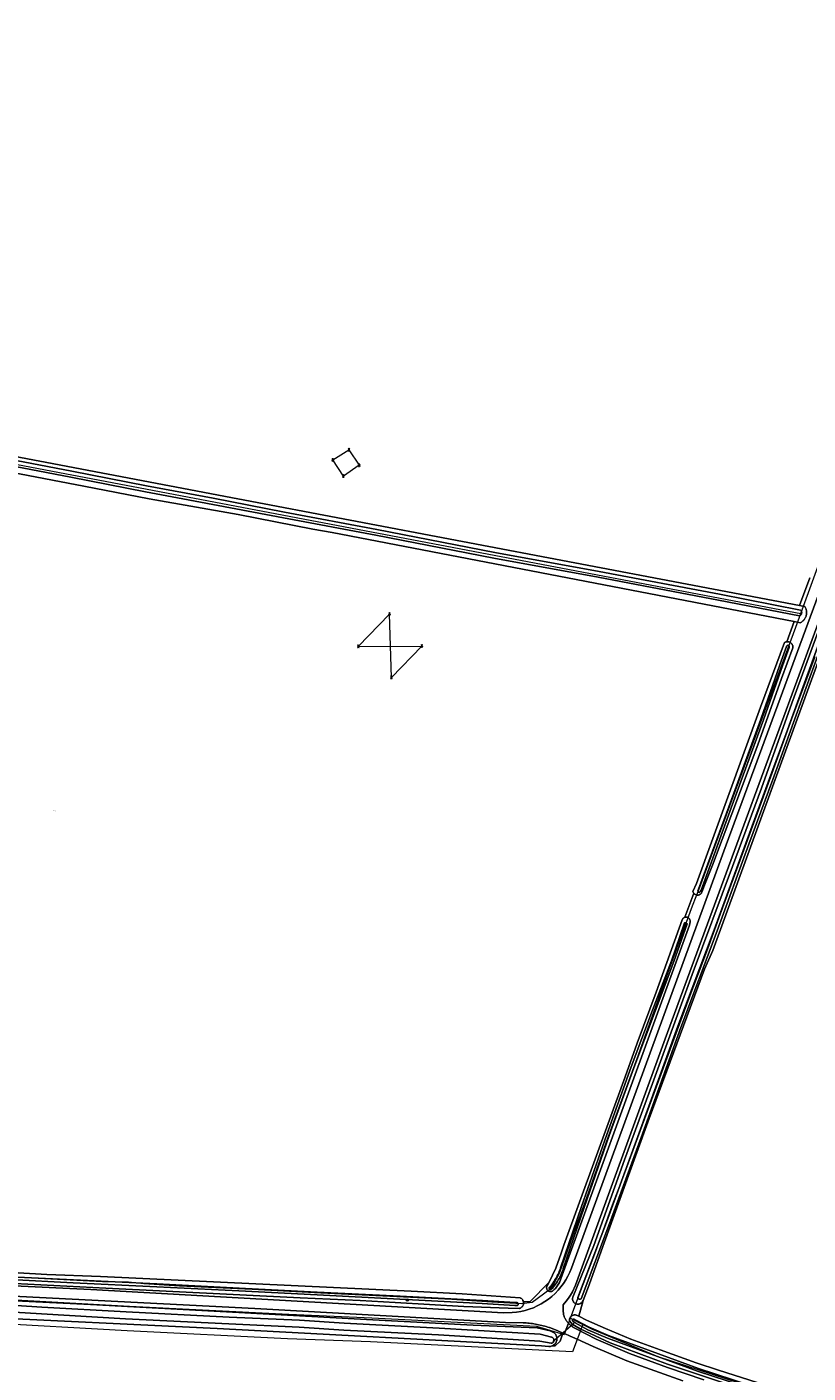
# Model space of a CAD drawing. Header units: metres. Extents: x 250001 to 257773, y 598992 to 609118.
# Tile 387 of 656: x 251454 to 251735, y 603685 to 604170. Entities that reach past the tile are written whole.
import ezdxf
from ezdxf.enums import TextEntityAlignment as Align
from ezdxf.lldxf.tags import DXFTag

# ---------------------------------------------------------------- set-up
doc = ezdxf.new("R2010")
doc.units = ezdxf.units.M
for name, color, linetype, lineweight in [('B-WE-GR-BOOM-S', 252, 'Continuous', 25), ('B-WE-GR-BOUWLAND-GV', 252, 'Continuous', 13), ('B-WE-GR-GROENVOORZIENING-GV', 252, 'Continuous', 18), ('B-WE-IE-MEUBILAIR_WEGMEUBILAIR_HOOGSPANNINGSMAST-G', 252, 'Continuous', 18), ('B-WE-IE-MEUBILAIR_WEGMEUBILAIR_HOOGSPANNINGSMAST-S', 252, 'Continuous', 25), ('B-WE-KG-GRENS_PERCEEL-G', 150, 'KG-PERCEEL', 18), ('B-WE-KG-GRENS_PERCEEL-S', 150, 'Continuous', 25), ('B-WE-KW-KUNSTWERK_DUIKER-G', 252, 'Continuous', 18), ('B-WE-OG-WATER-GV', 252, 'Continuous', 18), ('B-WE-OG-WATER_SLOOT-GV', 252, 'Continuous', 18), ('B-WE-VH-VERHARDING_GESLOTEN-GV', 252, 'Continuous', 18), ('X-XX-AL-REFERENTIE-G', 7, 'Continuous', 18)]:
    doc.layers.add(name, color=color, linetype=linetype, lineweight=lineweight)
doc.styles.add('NLCS-ISO', font='NLCS-ISO.ttf')
doc.styles.get("Standard").update_dxf_attribs({"font": 'NLCS-ISO.ttf'})
tags = doc.linetypes.add('KG-PERCEEL', pattern='A,5.5,-2,["P",Standard,S=1.8,R=0,X=-0.5,Y=-0.9],-2,5.5,-2,[5,NLCS.SHX,S=0.75,R=0,X=0,Y=0],-2', length=19).pattern_tags.tags
tags[6] = DXFTag(74, 10)

# ---------------------------------------------------------------- blocks, each defined once
blk = doc.blocks.new('SKG-PERCEELNUMMER-SO')
at = {"style": 'NLCS-ISO', "oblique": 10, "flags": 1}
blk.add_attdef('GEMEENTECODE', text='', height=1.8, dxfattribs=at).set_placement((0, 2.6), align=Align.MIDDLE_CENTER)
at = {"style": 'NLCS-ISO', "oblique": 10}
blk.add_attdef('SECTIE', text='', height=1.8, dxfattribs=at).set_placement((-0.5, 0), align=Align.MIDDLE_RIGHT)
blk.add_attdef('PERCEELNUMMER', text='', height=1.8, dxfattribs=at).set_placement((0.5, 0), align=Align.MIDDLE_LEFT)
blk = doc.blocks.new('BS2021-132-Xref-KAD-20210617')
at = {"layer": 'B-WE-KG-GRENS_PERCEEL-G', "flags": 128}
for points in [[(251732.555, 603958.685), (251741.937, 603984.312), (251754.421, 604017.312), (251758.828, 604028.5), (251761.218, 604035), (251763.906, 604041.625), (251768.968, 604055.625), (251775.734, 604074), (251784.921, 604098.687), (251794.343, 604124.5), (251807.312, 604160.25), (251817.14, 604187.625), (251824.156, 604207.125), (251830.843, 604225.875), (251833.906, 604234.812), (251835.828, 604241.062), (251838.876, 604249.101), (251841.094, 604254.998), (251846.417, 604268.711), (251855.396, 604292.173), (251864.446, 604315.643), (251878.948, 604353.73), (251883.968, 604366.807), (251891.49, 604386.363), (251898.174, 604403.553), (251910.873, 604433.13), (251935.261, 604418.296), (251991.586, 604382.773)], [(251318.063, 604037.563), (251732.555, 603958.685)], [(251392.79, 603722.314), (251399.609, 603721.875), (251422.187, 603720.75), (251453.328, 603719.562), (251481.203, 603718.125), (251490.562, 603718), (251496.046, 603717.312), (251508.875, 603716.562), (251535.125, 603715.375), (251559.734, 603714.062), (251606.937, 603711.687), (251621.281, 603710.75), (251632.125, 603710.125), (251635.828, 603710.687), (251642.218, 603715.375), (251643.453, 603716.75), (251645.656, 603721.062), (251650.984, 603735.875), (251655.5, 603748.312), (251663.203, 603770.125), (251673.609, 603798.437), (251685.343, 603830.875), (251693.546, 603853.375), (251696.156, 603860.125), (251703.718, 603880.625), (251716.666, 603915.681), (251730.75, 603953.75), (251732.555, 603958.685)], [(251649.599, 603704.859), (251653.406, 603714.812), (251658.781, 603729.062), (251664.812, 603745.75), (251668.89, 603756.25), (251692.375, 603820.125), (251699.031, 603837.937), (251703.687, 603850.5), (251710.859, 603870.125), (251721.765, 603899.812), (251729.296, 603920.687), (251737.689, 603943.183)], [(251241.986, 603708.79), (251241.991, 603708.828), (251242.633, 603711.115), (251243.435, 603712.52), (251248.285, 603719.54), (251251.7, 603720.393), (251254.431, 603720.849), (251258.811, 603720.849), (251306.036, 603718.363), (251373.049, 603715.013), (251439.19, 603712.101), (251490.923, 603709.18), (251548.269, 603706.271), (251578.1, 603704.991), (251637.439, 603702.001), (251647.346, 603698.97), (251649.599, 603704.859)], [(251650.317, 603692.742), (251577.699, 603696.401), (251547.849, 603697.382), (251490.135, 603700.308), (251438.701, 603703.213), (251372.715, 603706.118), (251305.53, 603709.477), (251258.571, 603711.949), (251255.176, 603711.949), (251253.489, 603711.668), (251241.986, 603708.79)], [(251649.599, 603704.859), (251654.095, 603702.621)], [(251654.095, 603702.621), (251650.317, 603692.742)], [(251654.095, 603702.621), (251657.446, 603700.954), (251681.055, 603691.071), (251724.978, 603676.796), (251762.862, 603665.266), (251834.303, 603641.962)]]:
    blk.add_lwpolyline(points, dxfattribs=at)
at = {"layer": 'B-WE-KG-GRENS_PERCEEL-S', "xscale": 0.2, "yscale": 0.2, "zscale": 0.2}
blk.add_blockref('SKG-PERCEELNUMMER-SO', (251463.782, 603887.5), dxfattribs=at).add_auto_attribs({'PERCEELNUMMER': '42', 'SECTIE': 'M'})
blk = doc.blocks.new('SKL-ET_HS_MAST-SO')
for p, q in [((0, 2.1), (-1.4, 1.8)), ((-1.4, 1.8), (-1.4, 1.6)), ((-1.4, 1.6), (0, 1.6)), ((0, 1.3), (-1.4, 1)), ((-1.4, 1), (-1.4, 0.9)), ((-1.4, 0.9), (0, 0.9)), ((-0.4, -0.4), (-0.1, 0.9)), ((0, 0), (-0.4, -0.4)), ((0, 0.5), (-0.2, 0.7)), ((0, 0.5), (-0.2, 0.3)), ((0, 0), (-0.2, 0.3)), ((-0.1, 0.9), (-0.1, 2)), ((0, 2.1), (1.4, 1.8)), ((1.4, 1.6), (0, 1.6)), ((0, 1.3), (1.4, 1)), ((1.4, 0.9), (0, 0.9)), ((0, 0.5), (0.2, 0.7)), ((0, 0.5), (0.2, 0.3)), ((0, 0), (0.2, 0.3)), ((0, 0), (0.4, -0.4)), ((0.1, 0.9), (0.1, 2)), ((0.4, -0.4), (0.1, 0.9)), ((1.4, 1.8), (1.4, 1.6)), ((1.4, 1), (1.4, 0.9)), ((-1, -1.8), (-0.4, -0.4)), ((-1, -1.8), (0, -0.8)), ((0, -0.8), (-0.4, -0.4)), ((0, -0.8), (0.4, -0.4)), ((1, -1.8), (0, -0.8)), ((1, -1.8), (0.4, -0.4))]:
    blk.add_line(p, q)
for points in [[(-1.4, -2), (-0.7, -2), (-0.7, -1.8), (-1.4, -1.8)], [(1.4, -2), (0.7, -2), (0.7, -1.8), (1.4, -1.8)]]:
    blk.add_lwpolyline(points, close=True)
blk = doc.blocks.new('SGR-BOOM_01-SO')
at = {"linetype": 'ByBlock', "lineweight": 18}
h = blk.add_hatch(color=0, dxfattribs=at)
h.dxf.hatch_style = 1
edge = h.paths.add_edge_path()
edge.add_arc((0, 0), 0.25, 0, 360)
at = {"color": 0, "linetype": 'ByBlock', "lineweight": 18}
for radius in [2, 0.25]:
    blk.add_circle((0, 0), radius, dxfattribs=at)
blk = doc.blocks.new('BS2021-132-Xref-BGT-GRIJS-20210617-aangepast')
at = {"layer": 'B-WE-GR-BOUWLAND-GV', "flags": 128}
for points in [[(251318.567, 604040.215), (251529.892, 604000), (251732.042, 603961.597), (251735.754, 603971.495)], [(251405.37, 603723.795), (251461.139, 603720.601), (251480.486, 603719.916), (251592.36, 603714.6), (251610.716, 603713.68), (251631.512, 603712.22), (251631.676, 603712.144), (251631.832, 603712.055), (251631.98, 603711.951), (251632.246, 603711.708), (251632.361, 603711.569), (251632.464, 603711.421), (251632.553, 603711.265), (251632.685, 603710.94), (251635.065, 603710.741), (251641.968, 603717.831), (251644.375, 603722.835), (251646.293, 603728.299), (251647.249, 603731.16), (251669.345, 603791.843), (251673.645, 603803.927), (251680.535, 603822.268), (251689.888, 603848.371), (251689.946, 603848.512), (251690.018, 603848.646), (251690.104, 603848.772), (251690.202, 603848.889), (251690.312, 603848.994), (251690.433, 603849.087), (251690.562, 603849.167), (251690.7, 603849.234), (251690.797, 603849.269), (251694.012, 603857.959), (251693.895, 603858.13), (251693.823, 603858.278), (251693.767, 603858.432), (251693.725, 603858.591), (251694.945, 603861.448), (251718.097, 603924.895), (251726.738, 603948.247), (251726.87, 603948.315), (251727.036, 603948.383), (251727.208, 603948.435), (251727.383, 603948.473), (251727.497, 603948.487), (251730.181, 603955.741), (251563.808, 603987.872), (251556.852, 603989.085), (251530.067, 603994.279), (251497.961, 604000), (251474.536, 604004.528), (251448.815, 604009.401)], [(251747.614, 603965.43), (251700.886, 603837.356), (251697.863, 603830.542), (251677.944, 603776.838), (251673.108, 603763.224), (251665.364, 603741.93), (251660.635, 603729.043), (251656.322, 603716.838), (251654.267, 603711.232), (251652.706, 603705.566), (251655.41, 603704.181), (251662.302, 603701.146), (251671.32, 603697.367), (251681.925, 603693.534), (251694.905, 603688.813), (251702.964, 603686.17), (251794.405, 603656.994)], [(251690.136, 603682.282), (251669.911, 603689.549), (251657.791, 603694.668), (251652.091, 603697.266), (251649.572, 603698.378), (251647.474, 603699.304), (251646.942, 603699.539), (251645.947, 603696.553), (251644.1, 603694.874), (251643.125, 603694.93), (251643.098, 603694.917), (251642.7, 603694.782), (251642.495, 603694.738), (251642.287, 603694.709), (251642.077, 603694.697), (251641.867, 603694.7), (251639.198, 603694.964), (251522.444, 603701.118), (251432.434, 603705.539)]]:
    blk.add_lwpolyline(points, dxfattribs=at)
at = {"layer": 'B-WE-GR-GROENVOORZIENING-GV', "flags": 128}
for points in [[(251735.754, 603971.495), (251732.042, 603961.597), (251734.028, 603961.22), (251734.157, 603960.998), (251734.272, 603960.768), (251734.373, 603960.532), (251734.458, 603960.29), (251734.529, 603960.043), (251734.584, 603959.793), (251734.623, 603959.539), (251734.646, 603959.283), (251734.653, 603959.027), (251734.644, 603958.77), (251734.62, 603958.515), (251734.579, 603958.261), (251734.523, 603958.011), (251734.451, 603957.764), (251734.364, 603957.523), (251734.263, 603957.287), (251734.146, 603957.058), (251734.016, 603956.837), (251733.872, 603956.625), (251733.715, 603956.422), (251733.546, 603956.229), (251733.365, 603956.046), (251733.173, 603955.876), (251732.971, 603955.718), (251732.76, 603955.572), (251732.54, 603955.44), (251732.322, 603955.327), (251730.181, 603955.741), (251727.497, 603948.487), (251727.562, 603948.494), (251727.741, 603948.5), (251728.098, 603948.463), (251728.273, 603948.421), (251728.443, 603948.364), (251728.607, 603948.292), (251728.764, 603948.205), (251728.913, 603948.105), (251729.053, 603947.992), (251729.182, 603947.867), (251729.299, 603947.731), (251729.404, 603947.585), (251729.495, 603947.43), (251729.572, 603947.268), (251729.635, 603947.1), (251729.682, 603946.926), (251729.713, 603946.75), (251729.729, 603946.571), (251729.729, 603946.391), (251729.727, 603946.355), (251725.639, 603935.224), (251717.094, 603911.365), (251707.755, 603886.533), (251700.758, 603868.068), (251697.894, 603860.78), (251696.954, 603858.352), (251696.925, 603858.278), (251696.854, 603858.131), (251696.768, 603857.99), (251696.67, 603857.859), (251696.559, 603857.738), (251696.437, 603857.629), (251696.304, 603857.532), (251696.015, 603857.378), (251695.86, 603857.323), (251695.701, 603857.284), (251695.538, 603857.26), (251695.375, 603857.252), (251695.211, 603857.26), (251695.048, 603857.284), (251694.889, 603857.323), (251694.734, 603857.378), (251694.586, 603857.448), (251694.445, 603857.532), (251694.312, 603857.629), (251694.19, 603857.738), (251694.079, 603857.859), (251694.012, 603857.959), (251690.797, 603849.269), (251690.843, 603849.285), (251690.991, 603849.321), (251691.142, 603849.342), (251691.295, 603849.346), (251691.446, 603849.335), (251691.596, 603849.308), (251691.742, 603849.265), (251691.883, 603849.207), (251692.017, 603849.135), (251692.143, 603849.049), (251692.259, 603848.95), (251692.364, 603848.84), (251692.457, 603848.719), (251692.536, 603848.589), (251692.602, 603848.452), (251692.653, 603848.308), (251692.688, 603848.16), (251692.708, 603848.009), (251692.712, 603847.857), (251692.7, 603847.705), (251692.677, 603847.576), (251692.436, 603846.369), (251656.124, 603746.43), (251645.658, 603717.738), (251644.2, 603715.606), (251644.078, 603715.479), (251643.786, 603715.197), (251643.483, 603714.927), (251643.17, 603714.669), (251643.067, 603714.588), (251642.929, 603714.53), (251642.785, 603714.487), (251642.639, 603714.46), (251642.489, 603714.449), (251642.34, 603714.453), (251642.192, 603714.474), (251642.047, 603714.51), (251641.907, 603714.561), (251641.773, 603714.628), (251641.646, 603714.708), (251641.53, 603714.801), (251641.423, 603714.906), (251641.329, 603715.022), (251641.247, 603715.147), (251641.18, 603715.28), (251641.127, 603715.42), (251641.089, 603715.565), (251641.067, 603715.713), (251641.06, 603715.862), (251641.07, 603716.011), (251641.096, 603716.158), (251641.137, 603716.302), (251641.193, 603716.441), (251641.264, 603716.572), (251641.336, 603716.679), (251641.902, 603717.692), (251641.968, 603717.831), (251635.065, 603710.741), (251632.685, 603710.94), (251632.688, 603710.931), (251632.733, 603710.756), (251632.762, 603710.578), (251632.776, 603710.398), (251632.773, 603710.218), (251632.755, 603710.039), (251632.72, 603709.862), (251632.67, 603709.689), (251632.605, 603709.521), (251632.525, 603709.359), (251632.432, 603709.205), (251632.325, 603709.06), (251632.205, 603708.925), (251632.074, 603708.801), (251631.933, 603708.689), (251631.782, 603708.59), (251631.623, 603708.505), (251631.457, 603708.434), (251631.286, 603708.379), (251631.198, 603708.356), (251627.248, 603708.487), (251611.219, 603709.141), (251586.554, 603710.538), (251573.889, 603711.277), (251552.372, 603712.161), (251482.392, 603715.745), (251398.046, 603720.045)], [(251394.043, 603719.167), (251477.03, 603715.236), (251625.56, 603706.852), (251628.69, 603706.875), (251630.247, 603707.037), (251631.791, 603707.297), (251633.316, 603707.656), (251634.814, 603708.111), (251636.28, 603708.66), (251637.708, 603709.303), (251639.092, 603710.034), (251640.427, 603710.853), (251641.707, 603711.755), (251642.927, 603712.737), (251644.081, 603713.795), (251645.166, 603714.925), (251646.176, 603716.121), (251647.108, 603717.379), (251647.958, 603718.695), (251648.722, 603720.061), (251649.397, 603721.474), (251649.981, 603722.927), (251704.82, 603873.103), (251751.599, 604000)], [(251743.862, 603968.917), (251712.095, 603882.434), (251683.757, 603805.46), (251651.393, 603716.818), (251650.313, 603714.362), (251649.658, 603713.191), (251648.929, 603712.064), (251648.131, 603710.986), (251647.04, 603709.695), (251647.036, 603709.655), (251647.01, 603709.341), (251646.992, 603709.027), (251646.981, 603708.712), (251646.979, 603708.397), (251646.985, 603708.082), (251646.999, 603707.768), (251647.02, 603707.454), (251647.05, 603707.14), (251647.087, 603706.828), (251647.133, 603706.516), (251647.187, 603706.206), (251647.248, 603705.897), (251647.317, 603705.59), (251647.393, 603705.408), (251647.5, 603705.172), (251647.614, 603704.938), (251647.735, 603704.709), (251647.863, 603704.483), (251647.998, 603704.261), (251648.14, 603704.044), (251648.288, 603703.831), (251648.443, 603703.623), (251648.605, 603703.419), (251648.772, 603703.221), (251648.913, 603703.065), (251648.946, 603703.028), (251649.125, 603702.84), (251649.31, 603702.658), (251649.501, 603702.482), (251649.697, 603702.312), (251649.898, 603702.148), (251650.104, 603701.99), (251650.315, 603701.838), (251650.53, 603701.693), (251650.75, 603701.555), (251650.974, 603701.424), (251651.201, 603701.299), (251651.433, 603701.182), (251658.837, 603697.349), (251670.883, 603692.132), (251684.538, 603687.132), (251697.663, 603682.676)], [(251711.939, 603679.247), (251684.55, 603688.289), (251663.943, 603696.045), (251653.165, 603701.083), (251650.279, 603702.743), (251649.247, 603703.889), (251649.237, 603704.066), (251649.243, 603704.244), (251649.302, 603704.593), (251649.355, 603704.763), (251649.423, 603704.926), (251649.506, 603705.084), (251649.711, 603705.372), (251649.833, 603705.501), (251649.965, 603705.619), (251650.108, 603705.725), (251650.259, 603705.817), (251650.418, 603705.895), (251650.584, 603705.958), (251650.755, 603706.007), (251650.929, 603706.039), (251651.106, 603706.056), (251651.283, 603706.057), (251651.459, 603706.042), (251651.634, 603706.011), (251651.805, 603705.965), (251651.819, 603705.96), (251652.706, 603705.566), (251654.267, 603711.232), (251653.884, 603710.694), (251653.638, 603710.438), (251653.499, 603710.327), (251653.351, 603710.229), (251653.03, 603710.075), (251652.861, 603710.02), (251652.688, 603709.981), (251652.512, 603709.957), (251652.334, 603709.95), (251652.156, 603709.958), (251651.98, 603709.982), (251651.807, 603710.022), (251651.637, 603710.077), (251651.474, 603710.147), (251651.318, 603710.232), (251651.17, 603710.33), (251651.031, 603710.441), (251650.903, 603710.564), (251650.786, 603710.699), (251650.682, 603710.843), (251650.591, 603710.995), (251650.515, 603711.156), (251650.453, 603711.322), (251650.406, 603711.494), (251650.376, 603711.669), (251650.36, 603711.846), (251650.36, 603712), (251650.466, 603712.475), (251658.093, 603731.088), (251669.1, 603761.901), (251679.143, 603789.424), (251693.485, 603828.715), (251707.928, 603867.555), (251718.41, 603895.724), (251729.284, 603926.398), (251742.482, 603962.303)], [(251432.67, 603711.998), (251476.839, 603709.829), (251525.799, 603707.173), (251576.244, 603704.442), (251614.642, 603702.353), (251637.63, 603701.373), (251642.325, 603700.334), (251643.725, 603699.635), (251643.763, 603699.604), (251643.92, 603699.465), (251644.067, 603699.314), (251644.201, 603699.153), (251644.323, 603698.981), (251644.432, 603698.801), (251644.526, 603698.613), (251644.606, 603698.419), (251644.672, 603698.219), (251644.721, 603698.014), (251644.755, 603697.807), (251644.773, 603697.597), (251644.776, 603697.387), (251644.762, 603697.177), (251644.733, 603696.969), (251644.687, 603696.763), (251644.627, 603696.562), (251644.551, 603696.366), (251644.46, 603696.176), (251644.356, 603695.994), (251644.238, 603695.82), (251644.106, 603695.655), (251643.963, 603695.501), (251643.644, 603695.228), (251643.47, 603695.111), (251643.288, 603695.007), (251643.125, 603694.93), (251644.1, 603694.874), (251645.947, 603696.553), (251646.942, 603699.539), (251644.824, 603700.474), (251642.083, 603701.519), (251642.019, 603701.539), (251641.477, 603701.702), (251640.932, 603701.858), (251640.384, 603702.006), (251639.835, 603702.146), (251639.284, 603702.278), (251638.731, 603702.403), (251638.177, 603702.519), (251637.62, 603702.628), (251637.063, 603702.729), (251636.503, 603702.823), (251635.943, 603702.908), (251635.382, 603702.985), (251634.819, 603703.055), (251634.256, 603703.116), (251633.692, 603703.17), (251633.126, 603703.215), (251632.561, 603703.253), (251626.264, 603703.274), (251536.02, 603708.345), (251392.658, 603715.643)]]:
    blk.add_lwpolyline(points, dxfattribs=at)
at = {"layer": 'B-WE-IE-MEUBILAIR_WEGMEUBILAIR_HOOGSPANNINGSMAST-G', "flags": 128}
for points in [[(251567.892, 604008.143), (251564.111, 604013.992), (251569.89, 604017.623), (251573.589, 604012.069)], [(251585.191, 603935.632), (251584.491, 603958.464), (251573.276, 603946.84), (251596.123, 603946.958)]]:
    blk.add_lwpolyline(points, close=True, dxfattribs=at)
at = {"layer": 'B-WE-KW-KUNSTWERK_DUIKER-G', "flags": 128}
blk.add_lwpolyline([(251650.885, 603702.917), (251643.287, 603696.416)], dxfattribs=at)
at = {"layer": 'B-WE-OG-WATER-GV', "flags": 128}
for points in [[(251726.976, 603676.549), (251695.677, 603686.703), (251663.377, 603698.632), (251656.313, 603701.593), (251651.804, 603704.026), (251651.024, 603704.501), (251650.969, 603704.521), (251650.885, 603704.538), (251650.799, 603704.538), (251650.714, 603704.523), (251650.633, 603704.492), (251650.56, 603704.447), (251650.496, 603704.389), (251650.444, 603704.321), (251650.406, 603704.244), (251650.382, 603704.161), (251650.374, 603704.076), (251650.382, 603703.99), (251650.406, 603703.907), (251650.445, 603703.83), (251650.497, 603703.762), (251651.329, 603703.146), (251655.881, 603700.69), (251663.01, 603697.701), (251695.35, 603685.758), (251726.67, 603675.598)], [(251433.596, 603707.974), (251459.205, 603706.409), (251489.533, 603704.674), (251526.681, 603702.8), (251552.005, 603701.65), (251568.084, 603700.612), (251602.192, 603698.833), (251638.565, 603696.605), (251642.749, 603695.835), (251642.815, 603695.846), (251642.943, 603695.881), (251643.067, 603695.931), (251643.183, 603695.995), (251643.291, 603696.073), (251643.389, 603696.163), (251643.475, 603696.264), (251643.549, 603696.376), (251643.608, 603696.494), (251643.653, 603696.62), (251643.683, 603696.749), (251643.697, 603696.882), (251643.695, 603697.015), (251643.677, 603697.147), (251643.643, 603697.275), (251643.594, 603697.399), (251643.53, 603697.516), (251643.454, 603697.625), (251643.364, 603697.723), (251643.264, 603697.81), (251643.153, 603697.885), (251643.035, 603697.945), (251642.91, 603697.991), (251642.78, 603698.022), (251638.718, 603699.101), (251602.333, 603701.329), (251568.23, 603703.107), (251552.142, 603704.146), (251526.801, 603705.297), (251489.668, 603707.17), (251459.352, 603708.905), (251433.749, 603710.47)]]:
    blk.add_lwpolyline(points, dxfattribs=at)
at = {"layer": 'B-WE-OG-WATER_SLOOT-GV', "flags": 128}
for points in [[(251726.67, 603675.598), (251695.35, 603685.758), (251663.01, 603697.701), (251655.881, 603700.69), (251651.329, 603703.146), (251650.497, 603703.762), (251650.445, 603703.83), (251650.406, 603703.907), (251650.382, 603703.99), (251650.374, 603704.076), (251650.382, 603704.161), (251650.406, 603704.244), (251650.444, 603704.321), (251650.496, 603704.389), (251650.56, 603704.447), (251650.633, 603704.492), (251650.714, 603704.523), (251650.799, 603704.538), (251650.885, 603704.538), (251650.969, 603704.521), (251651.024, 603704.501), (251651.804, 603704.026), (251656.313, 603701.593), (251663.377, 603698.632), (251695.677, 603686.703), (251726.976, 603676.549)], [(251794.405, 603656.994), (251702.964, 603686.17), (251694.905, 603688.813), (251681.925, 603693.534), (251671.32, 603697.367), (251662.302, 603701.146), (251655.41, 603704.181), (251652.706, 603705.566), (251651.819, 603705.96), (251651.805, 603705.965), (251651.634, 603706.011), (251651.459, 603706.042), (251651.283, 603706.057), (251651.106, 603706.056), (251650.929, 603706.039), (251650.755, 603706.007), (251650.584, 603705.958), (251650.418, 603705.895), (251650.259, 603705.817), (251650.108, 603705.725), (251649.965, 603705.619), (251649.833, 603705.501), (251649.711, 603705.372), (251649.506, 603705.084), (251649.423, 603704.926), (251649.355, 603704.763), (251649.302, 603704.593), (251649.243, 603704.244), (251649.237, 603704.066), (251649.247, 603703.889), (251650.279, 603702.743), (251653.165, 603701.083), (251663.943, 603696.045), (251684.55, 603688.289), (251711.939, 603679.247)], [(251448.815, 604009.401), (251474.536, 604004.528), (251497.961, 604000), (251530.067, 603994.279), (251556.852, 603989.085), (251563.808, 603987.872), (251730.181, 603955.741), (251732.322, 603955.327), (251732.54, 603955.44), (251732.76, 603955.572), (251732.971, 603955.718), (251733.173, 603955.876), (251733.365, 603956.046), (251733.546, 603956.229), (251733.715, 603956.422), (251733.872, 603956.625), (251734.016, 603956.837), (251734.146, 603957.058), (251734.263, 603957.287), (251734.364, 603957.523), (251734.451, 603957.764), (251734.523, 603958.011), (251734.579, 603958.261), (251734.62, 603958.515), (251734.644, 603958.77), (251734.653, 603959.027), (251734.646, 603959.283), (251734.623, 603959.539), (251734.584, 603959.793), (251734.529, 603960.043), (251734.458, 603960.29), (251734.373, 603960.532), (251734.272, 603960.768), (251734.157, 603960.998), (251734.028, 603961.22), (251732.042, 603961.597), (251529.892, 604000), (251318.567, 604040.215)], [(251441.251, 604015.472), (251470.218, 604009.893), (251497.088, 604004.68), (251521.08, 604000.179), (251546.751, 603995.216), (251579.93, 603988.957), (251622.441, 603980.705), (251659.99, 603973.813), (251703.322, 603965.581), (251732.462, 603959.881), (251732.56, 603959.781), (251732.647, 603959.671), (251732.72, 603959.552), (251732.779, 603959.425), (251732.823, 603959.293), (251732.852, 603959.156), (251732.865, 603959.016), (251732.863, 603958.876), (251732.844, 603958.738), (251732.809, 603958.602), (251732.76, 603958.471), (251732.695, 603958.347), (251732.617, 603958.231), (251732.526, 603958.124), (251732.424, 603958.029), (251732.311, 603957.946), (251732.19, 603957.876), (251732.062, 603957.821), (251732.059, 603957.82), (251702.925, 603963.519), (251659.604, 603971.748), (251622.052, 603978.642), (251579.536, 603986.894), (251546.357, 603993.153), (251510.104, 604000), (251496.675, 604002.519), (251469.8, 604007.733), (251440.838, 604013.311)], [(251440.838, 604013.311), (251469.8, 604007.733), (251496.675, 604002.519), (251510.104, 604000), (251546.357, 603993.153), (251579.536, 603986.894), (251622.052, 603978.642), (251659.604, 603971.748), (251702.925, 603963.519), (251732.059, 603957.82), (251732.062, 603957.821), (251732.19, 603957.876), (251732.311, 603957.946), (251732.424, 603958.029), (251732.526, 603958.124), (251732.617, 603958.231), (251732.695, 603958.347), (251732.76, 603958.471), (251732.809, 603958.602), (251732.844, 603958.738), (251732.863, 603958.876), (251732.865, 603959.016), (251732.852, 603959.156), (251732.823, 603959.293), (251732.779, 603959.425), (251732.72, 603959.552), (251732.647, 603959.671), (251732.56, 603959.781), (251732.462, 603959.881), (251703.322, 603965.581), (251659.99, 603973.813), (251622.441, 603980.705), (251579.93, 603988.957), (251546.751, 603995.216), (251521.08, 604000.179), (251497.088, 604004.68), (251470.218, 604009.893), (251441.251, 604015.472)], [(251742.482, 603962.303), (251729.284, 603926.398), (251718.41, 603895.724), (251707.928, 603867.555), (251693.485, 603828.715), (251679.143, 603789.424), (251669.1, 603761.901), (251658.093, 603731.088), (251650.466, 603712.475), (251650.36, 603712), (251650.36, 603711.846), (251650.376, 603711.669), (251650.406, 603711.494), (251650.453, 603711.322), (251650.515, 603711.156), (251650.591, 603710.995), (251650.682, 603710.843), (251650.786, 603710.699), (251650.903, 603710.564), (251651.031, 603710.441), (251651.17, 603710.33), (251651.318, 603710.232), (251651.474, 603710.147), (251651.637, 603710.077), (251651.807, 603710.022), (251651.98, 603709.982), (251652.156, 603709.958), (251652.334, 603709.95), (251652.512, 603709.957), (251652.688, 603709.981), (251652.861, 603710.02), (251653.03, 603710.075), (251653.351, 603710.229), (251653.499, 603710.327), (251653.638, 603710.438), (251653.884, 603710.694), (251654.267, 603711.232), (251656.322, 603716.838), (251660.635, 603729.043), (251665.364, 603741.93), (251673.108, 603763.224), (251677.944, 603776.838), (251697.863, 603830.542), (251700.886, 603837.356), (251747.614, 603965.43)], [(251741.468, 603951.108), (251734.954, 603933.287), (251728.358, 603915.102), (251722.441, 603898.836), (251713.834, 603875.561), (251702.468, 603844.361), (251689.373, 603809.628), (251675.038, 603769.919), (251663.708, 603738.988), (251653.468, 603711.854), (251653.388, 603711.789), (251653.3, 603711.737), (251653.204, 603711.699), (251653.103, 603711.676), (251653.001, 603711.669), (251652.898, 603711.678), (251652.798, 603711.703), (251652.703, 603711.743), (251652.615, 603711.797), (251652.537, 603711.864), (251652.47, 603711.942), (251652.416, 603712.03), (251652.376, 603712.125), (251652.352, 603712.225), (251652.345, 603712.278), (251662.584, 603739.406), (251673.91, 603770.329), (251688.247, 603810.043), (251701.342, 603844.778), (251712.708, 603875.975), (251721.314, 603899.249), (251727.23, 603915.511), (251733.826, 603933.697), (251740.341, 603951.518)], [(251740.341, 603951.518), (251733.826, 603933.697), (251727.23, 603915.511), (251721.314, 603899.249), (251712.708, 603875.975), (251701.342, 603844.778), (251688.247, 603810.043), (251673.91, 603770.329), (251662.584, 603739.406), (251652.345, 603712.278), (251652.352, 603712.225), (251652.376, 603712.125), (251652.416, 603712.03), (251652.47, 603711.942), (251652.537, 603711.864), (251652.615, 603711.797), (251652.703, 603711.743), (251652.798, 603711.703), (251652.898, 603711.678), (251653.001, 603711.669), (251653.103, 603711.676), (251653.204, 603711.699), (251653.3, 603711.737), (251653.388, 603711.789), (251653.468, 603711.854), (251663.708, 603738.988), (251675.038, 603769.919), (251689.373, 603809.628), (251702.468, 603844.361), (251713.834, 603875.561), (251722.441, 603898.836), (251728.358, 603915.102), (251734.954, 603933.287), (251741.468, 603951.108)], [(251398.046, 603720.045), (251482.392, 603715.745), (251552.372, 603712.161), (251573.889, 603711.277), (251586.554, 603710.538), (251611.219, 603709.141), (251627.248, 603708.487), (251631.198, 603708.356), (251631.286, 603708.379), (251631.457, 603708.434), (251631.623, 603708.505), (251631.782, 603708.59), (251631.933, 603708.689), (251632.074, 603708.801), (251632.205, 603708.925), (251632.325, 603709.06), (251632.432, 603709.205), (251632.525, 603709.359), (251632.605, 603709.521), (251632.67, 603709.689), (251632.72, 603709.862), (251632.755, 603710.039), (251632.773, 603710.218), (251632.776, 603710.398), (251632.762, 603710.578), (251632.733, 603710.756), (251632.688, 603710.931), (251632.685, 603710.94), (251632.553, 603711.265), (251632.464, 603711.421), (251632.361, 603711.569), (251632.246, 603711.708), (251631.98, 603711.951), (251631.832, 603712.055), (251631.676, 603712.144), (251631.512, 603712.22), (251610.716, 603713.68), (251592.36, 603714.6), (251480.486, 603719.916), (251461.139, 603720.601), (251405.37, 603723.795)], [(251448.031, 603719.769), (251470.707, 603718.64), (251500.788, 603717.192), (251530.371, 603715.674), (251558.504, 603714.263), (251588.314, 603712.763), (251617.943, 603711.213), (251629.683, 603710.485), (251630.124, 603710.494), (251630.218, 603710.509), (251630.312, 603710.508), (251630.406, 603710.491), (251630.495, 603710.459), (251630.577, 603710.412), (251630.65, 603710.352), (251630.713, 603710.281), (251630.762, 603710.2), (251630.797, 603710.112), (251630.817, 603710.019), (251630.821, 603709.925), (251630.809, 603709.831), (251630.782, 603709.74), (251630.739, 603709.655), (251630.683, 603709.579), (251630.615, 603709.513), (251630.537, 603709.459), (251630.451, 603709.42), (251630.36, 603709.395), (251630.265, 603709.386), (251630.171, 603709.393), (251630.079, 603709.416), (251629.569, 603709.49), (251617.886, 603710.215), (251588.262, 603711.764), (251558.453, 603713.264), (251530.32, 603714.675), (251500.738, 603716.193), (251470.658, 603717.641), (251447.98, 603718.77)], [(251447.98, 603718.77), (251470.658, 603717.641), (251500.738, 603716.193), (251530.32, 603714.675), (251558.453, 603713.264), (251588.262, 603711.764), (251617.886, 603710.215), (251629.569, 603709.49), (251630.079, 603709.416), (251630.171, 603709.393), (251630.265, 603709.386), (251630.36, 603709.395), (251630.451, 603709.42), (251630.537, 603709.459), (251630.615, 603709.513), (251630.683, 603709.579), (251630.739, 603709.655), (251630.782, 603709.74), (251630.809, 603709.831), (251630.821, 603709.925), (251630.817, 603710.019), (251630.797, 603710.112), (251630.762, 603710.2), (251630.713, 603710.281), (251630.65, 603710.352), (251630.577, 603710.412), (251630.495, 603710.459), (251630.406, 603710.491), (251630.312, 603710.508), (251630.218, 603710.509), (251630.124, 603710.494), (251629.683, 603710.485), (251617.943, 603711.213), (251588.314, 603712.763), (251558.504, 603714.263), (251530.371, 603715.674), (251500.788, 603717.192), (251470.707, 603718.64), (251448.031, 603719.769)], [(251432.434, 603705.539), (251522.444, 603701.118), (251639.198, 603694.964), (251641.867, 603694.7), (251642.077, 603694.697), (251642.287, 603694.709), (251642.495, 603694.738), (251642.7, 603694.782), (251643.098, 603694.917), (251643.125, 603694.93), (251643.288, 603695.007), (251643.47, 603695.111), (251643.644, 603695.228), (251643.963, 603695.501), (251644.106, 603695.655), (251644.238, 603695.82), (251644.356, 603695.994), (251644.46, 603696.176), (251644.551, 603696.366), (251644.627, 603696.562), (251644.687, 603696.763), (251644.733, 603696.969), (251644.762, 603697.177), (251644.776, 603697.387), (251644.773, 603697.597), (251644.755, 603697.807), (251644.721, 603698.014), (251644.672, 603698.219), (251644.606, 603698.419), (251644.526, 603698.613), (251644.432, 603698.801), (251644.323, 603698.981), (251644.201, 603699.153), (251644.067, 603699.314), (251643.92, 603699.465), (251643.763, 603699.604), (251643.725, 603699.635), (251642.325, 603700.334), (251637.63, 603701.373), (251614.642, 603702.353), (251576.244, 603704.442), (251525.799, 603707.173), (251476.839, 603709.829), (251432.67, 603711.998)], [(251433.749, 603710.47), (251459.352, 603708.905), (251489.668, 603707.17), (251526.801, 603705.297), (251552.142, 603704.146), (251568.23, 603703.107), (251602.333, 603701.329), (251638.718, 603699.101), (251642.78, 603698.022), (251642.91, 603697.991), (251643.035, 603697.945), (251643.153, 603697.885), (251643.264, 603697.81), (251643.364, 603697.723), (251643.454, 603697.625), (251643.53, 603697.516), (251643.594, 603697.399), (251643.643, 603697.275), (251643.677, 603697.147), (251643.695, 603697.015), (251643.697, 603696.882), (251643.683, 603696.749), (251643.653, 603696.62), (251643.608, 603696.494), (251643.549, 603696.376), (251643.475, 603696.264), (251643.389, 603696.163), (251643.291, 603696.073), (251643.183, 603695.995), (251643.067, 603695.931), (251642.943, 603695.881), (251642.815, 603695.846), (251642.749, 603695.835), (251638.565, 603696.605), (251602.192, 603698.833), (251568.084, 603700.612), (251552.005, 603701.65), (251526.681, 603702.8), (251489.533, 603704.674), (251459.205, 603706.409), (251433.596, 603707.974)]]:
    blk.add_lwpolyline(points, dxfattribs=at)
for points in [[(251728.098, 603948.463), (251727.741, 603948.5), (251727.562, 603948.494), (251727.497, 603948.487), (251727.383, 603948.473), (251727.208, 603948.435), (251727.036, 603948.383), (251726.87, 603948.315), (251726.738, 603948.247), (251718.097, 603924.895), (251694.945, 603861.448), (251693.725, 603858.591), (251693.767, 603858.432), (251693.823, 603858.278), (251693.895, 603858.13), (251694.012, 603857.959), (251694.079, 603857.859), (251694.19, 603857.738), (251694.312, 603857.629), (251694.445, 603857.532), (251694.586, 603857.448), (251694.734, 603857.378), (251694.889, 603857.323), (251695.048, 603857.284), (251695.211, 603857.26), (251695.375, 603857.252), (251695.538, 603857.26), (251695.701, 603857.284), (251695.86, 603857.323), (251696.015, 603857.378), (251696.304, 603857.532), (251696.437, 603857.629), (251696.559, 603857.738), (251696.67, 603857.859), (251696.768, 603857.99), (251696.854, 603858.131), (251696.925, 603858.278), (251696.954, 603858.352), (251697.894, 603860.78), (251700.758, 603868.068), (251707.755, 603886.533), (251717.094, 603911.365), (251725.639, 603935.224), (251729.727, 603946.355), (251729.729, 603946.391), (251729.729, 603946.571), (251729.713, 603946.75), (251729.682, 603946.926), (251729.635, 603947.1), (251729.572, 603947.268), (251729.495, 603947.43), (251729.404, 603947.585), (251729.299, 603947.731), (251729.182, 603947.867), (251729.053, 603947.992), (251728.913, 603948.105), (251728.764, 603948.205), (251728.607, 603948.292), (251728.443, 603948.364), (251728.273, 603948.421)], [(251727.793, 603947.21), (251727.882, 603947.222), (251727.973, 603947.218), (251728.061, 603947.198), (251728.145, 603947.163), (251728.221, 603947.115), (251728.287, 603947.053), (251728.342, 603946.981), (251728.383, 603946.9), (251728.409, 603946.813), (251728.419, 603946.723), (251728.414, 603946.633), (251728.393, 603946.545), (251728.356, 603946.462), (251728.337, 603946.431), (251726, 603939.883), (251719.073, 603920.324), (251707.534, 603888.711), (251696.631, 603859.069), (251696.438, 603858.615), (251696.398, 603858.538), (251696.344, 603858.469), (251696.279, 603858.411), (251696.205, 603858.366), (251696.123, 603858.335), (251696.037, 603858.32), (251695.95, 603858.321), (251695.865, 603858.337), (251695.784, 603858.369), (251695.71, 603858.415), (251695.645, 603858.474), (251695.593, 603858.544), (251695.554, 603858.622), (251695.53, 603858.705), (251695.522, 603858.792), (251695.53, 603858.879), (251695.553, 603858.963), (251695.57, 603859.003), (251695.692, 603859.414), (251706.595, 603889.055), (251718.132, 603920.663), (251725.058, 603940.218), (251727.396, 603946.767), (251727.414, 603946.856), (251727.447, 603946.94), (251727.495, 603947.017), (251727.555, 603947.084), (251727.626, 603947.14), (251727.706, 603947.182)], [(251719.073, 603920.324), (251726, 603939.883), (251728.337, 603946.431), (251728.356, 603946.462), (251728.393, 603946.545), (251728.414, 603946.633), (251728.419, 603946.723), (251728.409, 603946.813), (251728.383, 603946.9), (251728.342, 603946.981), (251728.287, 603947.053), (251728.221, 603947.115), (251728.145, 603947.163), (251728.061, 603947.198), (251727.973, 603947.218), (251727.882, 603947.222), (251727.793, 603947.21), (251727.706, 603947.182), (251727.626, 603947.14), (251727.555, 603947.084), (251727.495, 603947.017), (251727.447, 603946.94), (251727.414, 603946.856), (251727.396, 603946.767), (251725.058, 603940.218), (251718.132, 603920.663), (251706.595, 603889.055), (251695.692, 603859.414), (251695.57, 603859.003), (251695.553, 603858.963), (251695.53, 603858.879), (251695.522, 603858.792), (251695.53, 603858.705), (251695.554, 603858.622), (251695.593, 603858.544), (251695.645, 603858.474), (251695.71, 603858.415), (251695.784, 603858.369), (251695.865, 603858.337), (251695.95, 603858.321), (251696.037, 603858.32), (251696.123, 603858.335), (251696.205, 603858.366), (251696.279, 603858.411), (251696.344, 603858.469), (251696.398, 603858.538), (251696.438, 603858.615), (251696.631, 603859.069), (251707.534, 603888.711)], [(251691.446, 603849.335), (251691.295, 603849.346), (251691.142, 603849.342), (251690.991, 603849.321), (251690.843, 603849.285), (251690.797, 603849.269), (251690.7, 603849.234), (251690.562, 603849.167), (251690.433, 603849.087), (251690.312, 603848.994), (251690.202, 603848.889), (251690.104, 603848.772), (251690.018, 603848.646), (251689.946, 603848.512), (251689.888, 603848.371), (251680.535, 603822.268), (251673.645, 603803.927), (251669.345, 603791.843), (251647.249, 603731.16), (251646.293, 603728.299), (251644.375, 603722.835), (251641.968, 603717.831), (251641.902, 603717.692), (251641.336, 603716.679), (251641.264, 603716.572), (251641.193, 603716.441), (251641.137, 603716.302), (251641.096, 603716.158), (251641.07, 603716.011), (251641.06, 603715.862), (251641.067, 603715.713), (251641.089, 603715.565), (251641.127, 603715.42), (251641.18, 603715.28), (251641.247, 603715.147), (251641.329, 603715.022), (251641.423, 603714.906), (251641.53, 603714.801), (251641.646, 603714.708), (251641.773, 603714.628), (251641.907, 603714.561), (251642.047, 603714.51), (251642.192, 603714.474), (251642.34, 603714.453), (251642.489, 603714.449), (251642.639, 603714.46), (251642.785, 603714.487), (251642.929, 603714.53), (251643.067, 603714.588), (251643.17, 603714.669), (251643.483, 603714.927), (251643.786, 603715.197), (251644.078, 603715.479), (251644.2, 603715.606), (251645.658, 603717.738), (251656.124, 603746.43), (251692.436, 603846.369), (251692.677, 603847.576), (251692.7, 603847.705), (251692.712, 603847.857), (251692.708, 603848.009), (251692.688, 603848.16), (251692.653, 603848.308), (251692.602, 603848.452), (251692.536, 603848.589), (251692.457, 603848.719), (251692.364, 603848.84), (251692.259, 603848.95), (251692.143, 603849.049), (251692.017, 603849.135), (251691.883, 603849.207), (251691.742, 603849.265), (251691.596, 603849.308)], [(251690.766, 603847.255), (251690.878, 603847.27), (251690.991, 603847.268), (251691.103, 603847.251), (251691.602, 603846.898), (251686.889, 603833.288), (251680.1, 603815.502), (251672.475, 603795.036), (251663.63, 603770.684), (251654.55, 603744.738), (251647.054, 603722.731), (251646.959, 603722.449), (251646.76, 603721.891), (251646.543, 603721.336), (251646.31, 603720.787), (251646.063, 603720.245), (251645.8, 603719.71), (251645.522, 603719.182), (251645.229, 603718.663), (251644.922, 603718.152), (251644.601, 603717.65), (251644.265, 603717.157), (251643.916, 603716.674), (251643.553, 603716.201), (251643.186, 603715.749), (251642.744, 603715.284), (251642.665, 603715.245), (251642.58, 603715.219), (251642.492, 603715.21), (251642.404, 603715.216), (251642.319, 603715.238), (251642.239, 603715.276), (251642.167, 603715.327), (251642.105, 603715.39), (251642.056, 603715.463), (251642.02, 603715.544), (251642, 603715.63), (251641.995, 603715.719), (251642.007, 603715.806), (251642.034, 603715.89), (251642.076, 603715.968), (251642.131, 603716.037), (251642.135, 603716.041), (251642.41, 603716.38), (251642.768, 603716.82), (251643.114, 603717.271), (251643.446, 603717.731), (251643.766, 603718.201), (251644.072, 603718.679), (251644.365, 603719.166), (251644.644, 603719.661), (251644.908, 603720.163), (251645.159, 603720.673), (251645.395, 603721.19), (251645.616, 603721.713), (251645.823, 603722.242), (251646.014, 603722.776), (251646.106, 603723.051), (251653.605, 603745.064), (251662.688, 603771.02), (251671.537, 603795.381), (251679.164, 603815.855), (251685.949, 603833.63), (251690.657, 603847.225)], [(251672.475, 603795.036), (251680.1, 603815.502), (251686.889, 603833.288), (251691.602, 603846.898), (251691.103, 603847.251), (251690.991, 603847.268), (251690.878, 603847.27), (251690.766, 603847.255), (251690.657, 603847.225), (251685.949, 603833.63), (251679.164, 603815.855), (251671.537, 603795.381), (251662.688, 603771.02), (251653.605, 603745.064), (251646.106, 603723.051), (251646.014, 603722.776), (251645.823, 603722.242), (251645.616, 603721.713), (251645.395, 603721.19), (251645.159, 603720.673), (251644.908, 603720.163), (251644.644, 603719.661), (251644.365, 603719.166), (251644.072, 603718.679), (251643.766, 603718.201), (251643.446, 603717.731), (251643.114, 603717.271), (251642.768, 603716.82), (251642.41, 603716.38), (251642.135, 603716.041), (251642.131, 603716.037), (251642.076, 603715.968), (251642.034, 603715.89), (251642.007, 603715.806), (251641.995, 603715.719), (251642, 603715.63), (251642.02, 603715.544), (251642.056, 603715.463), (251642.105, 603715.39), (251642.167, 603715.327), (251642.239, 603715.276), (251642.319, 603715.238), (251642.404, 603715.216), (251642.492, 603715.21), (251642.58, 603715.219), (251642.665, 603715.245), (251642.744, 603715.284), (251643.186, 603715.749), (251643.553, 603716.201), (251643.916, 603716.674), (251644.265, 603717.157), (251644.601, 603717.65), (251644.922, 603718.152), (251645.229, 603718.663), (251645.522, 603719.182), (251645.8, 603719.71), (251646.063, 603720.245), (251646.31, 603720.787), (251646.543, 603721.336), (251646.76, 603721.891), (251646.959, 603722.449), (251647.054, 603722.731), (251654.55, 603744.738), (251663.63, 603770.684)]]:
    blk.add_lwpolyline(points, close=True, dxfattribs=at)
at = {"layer": 'B-WE-VH-VERHARDING_GESLOTEN-GV', "flags": 128}
for points in [[(251751.599, 604000), (251704.82, 603873.103), (251649.981, 603722.927), (251649.397, 603721.474), (251648.722, 603720.061), (251647.958, 603718.695), (251647.108, 603717.379), (251646.176, 603716.121), (251645.166, 603714.925), (251644.081, 603713.795), (251642.927, 603712.737), (251641.707, 603711.755), (251640.427, 603710.853), (251639.092, 603710.034), (251637.708, 603709.303), (251636.28, 603708.66), (251634.814, 603708.111), (251633.316, 603707.656), (251631.791, 603707.297), (251630.247, 603707.037), (251628.69, 603706.875), (251625.56, 603706.852), (251477.03, 603715.236), (251394.043, 603719.167)], [(251392.658, 603715.643), (251536.02, 603708.345), (251626.264, 603703.274), (251632.561, 603703.253), (251633.126, 603703.215), (251633.692, 603703.17), (251634.256, 603703.116), (251634.819, 603703.055), (251635.382, 603702.985), (251635.943, 603702.908), (251636.503, 603702.823), (251637.063, 603702.729), (251637.62, 603702.628), (251638.177, 603702.519), (251638.731, 603702.403), (251639.284, 603702.278), (251639.835, 603702.146), (251640.384, 603702.006), (251640.932, 603701.858), (251641.477, 603701.702), (251642.019, 603701.539), (251642.083, 603701.519), (251644.824, 603700.474), (251646.942, 603699.539), (251647.474, 603699.304), (251648.913, 603703.065), (251648.772, 603703.221), (251648.605, 603703.419), (251648.443, 603703.623), (251648.288, 603703.831), (251648.14, 603704.044), (251647.998, 603704.261), (251647.863, 603704.483), (251647.735, 603704.709), (251647.614, 603704.938), (251647.5, 603705.172), (251647.393, 603705.408), (251647.317, 603705.59), (251647.248, 603705.897), (251647.187, 603706.206), (251647.133, 603706.516), (251647.087, 603706.828), (251647.05, 603707.14), (251647.02, 603707.454), (251646.999, 603707.768), (251646.985, 603708.082), (251646.979, 603708.397), (251646.981, 603708.712), (251646.992, 603709.027), (251647.01, 603709.341), (251647.036, 603709.655), (251647.04, 603709.695), (251648.131, 603710.986), (251648.929, 603712.064), (251649.658, 603713.191), (251650.313, 603714.362), (251651.393, 603716.818), (251683.757, 603805.46), (251712.095, 603882.434), (251743.862, 603968.917)], [(251697.663, 603682.676), (251684.538, 603687.132), (251670.883, 603692.132), (251658.837, 603697.349), (251651.433, 603701.182), (251651.201, 603701.299), (251650.974, 603701.424), (251650.75, 603701.555), (251650.53, 603701.693), (251650.315, 603701.838), (251650.104, 603701.99), (251649.898, 603702.148), (251649.697, 603702.312), (251649.501, 603702.482), (251649.31, 603702.658), (251649.125, 603702.84), (251648.946, 603703.028), (251648.913, 603703.065), (251647.474, 603699.304), (251649.572, 603698.378), (251652.091, 603697.266), (251657.791, 603694.668), (251669.911, 603689.549), (251690.136, 603682.282)]]:
    blk.add_lwpolyline(points, dxfattribs=at)
at = {"layer": 'B-WE-GR-BOOM-S', "xscale": 0.2, "yscale": 0.2, "zscale": 0.2}
blk.add_blockref('SGR-BOOM_01-SO', (251590.943, 603711.441), dxfattribs=at)
at = {"layer": 'B-WE-IE-MEUBILAIR_WEGMEUBILAIR_HOOGSPANNINGSMAST-S', "xscale": 0.2, "yscale": 0.2, "zscale": 0.2}
for p in [(251569.89, 604017.623), (251564.111, 604013.992), (251573.589, 604012.069), (251567.892, 604008.143), (251584.491, 603958.464), (251573.276, 603946.84), (251596.123, 603946.958), (251585.191, 603935.632)]:
    blk.add_blockref('SKL-ET_HS_MAST-SO', p, dxfattribs=at)

msp = doc.modelspace()

# ---------------------------------------------------------------- block references
at = {"layer": 'X-XX-AL-REFERENTIE-G'}
for name in ['BS2021-132-Xref-BGT-GRIJS-20210617-aangepast', 'BS2021-132-Xref-KAD-20210617']:
    msp.add_blockref(name, (0, 0), dxfattribs=at)

doc.saveas('drawing.dxf')
